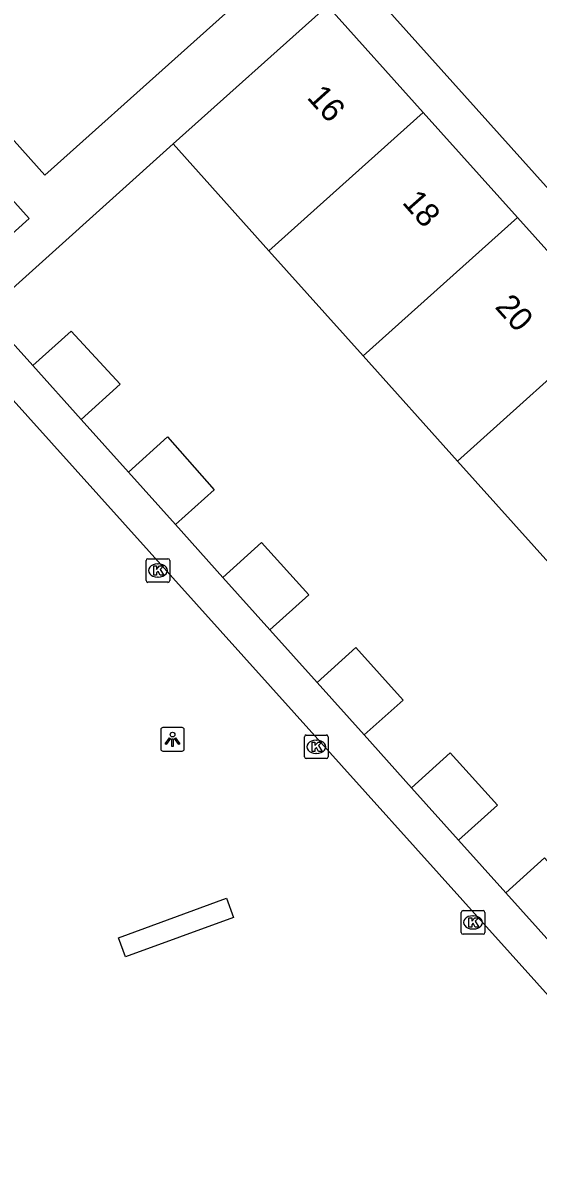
# Model space of a CAD drawing. Extents: x 162172 to 163187, y 382874 to 383684.
# Drawn here: x 162860.08 to 162881.92, y 383327.79 to 383376.39 of the extents above; entities that cross this region are included whole.
import ezdxf

# ---------------------------------------------------------------- set-up
doc = ezdxf.new("R2010")
doc.units = 0
for name, color, linetype in [('IMGEO_Kolk', 7, 'Continuous'), ('IMGEO_Lichtpunt', 7, 'Continuous'), ('IMGEO_Pand', 7, 'Continuous'), ('IMGEO_Pand_nummerreeks', 7, 'Continuous'), ('IMGEO_Parkeervlak_open', 7, 'Continuous'), ('IMGEO_Voetpad_open', 7, 'Continuous')]:
    doc.layers.add(name, color=color, linetype=linetype)

msp = doc.modelspace()

# ---------------------------------------------------------------- linework, layer by layer
at = {"layer": 'IMGEO_Kolk'}
for p, q in [((162865.304, 383352.767), (162865.304, 383353.619)), ((162865.379, 383353.693), (162866.231, 383353.693)), ((162865.792, 383353.473), (162865.817, 383353.473)), ((162866.305, 383353.619), (162866.305, 383352.767)), ((162865.815, 383352.913), (162865.79, 383352.913)), ((162866.231, 383352.693), (162865.379, 383352.693)), ((162872.018, 383345.298), (162872.018, 383346.15)), ((162872.093, 383346.224), (162872.945, 383346.224)), ((162872.506, 383346.004), (162872.531, 383346.004)), ((162873.019, 383346.15), (162873.019, 383345.298)), ((162872.945, 383345.224), (162872.093, 383345.224)), ((162872.529, 383345.444), (162872.504, 383345.444)), ((162878.662, 383337.858), (162878.662, 383338.71)), ((162878.737, 383338.784), (162879.589, 383338.784)), ((162879.663, 383338.71), (162879.663, 383337.858)), ((162879.15, 383338.564), (162879.175, 383338.564)), ((162879.589, 383337.784), (162878.737, 383337.784)), ((162879.173, 383338.004), (162879.148, 383338.004))]:
    msp.add_line(p, q, dxfattribs=at)
for points in [[(162865.304, 383352.767), (162865.304, 383353.619)], [(162865.379, 383353.693), (162866.231, 383353.693)], [(162865.625, 383353.393), (162865.748, 383353.393), (162865.748, 383353.242), (162865.878, 383353.393), (162866.042, 383353.393), (162865.896, 383353.242), (162866.049, 383352.993), (162865.897, 383352.993), (162865.812, 383353.157), (162865.748, 383353.09), (162865.748, 383352.993), (162865.625, 383352.993), (162865.625, 383353.393)], [(162866.305, 383353.619), (162866.305, 383352.767)], [(162866.231, 383352.693), (162865.379, 383352.693)], [(162872.018, 383345.298), (162872.018, 383346.15)], [(162872.093, 383346.224), (162872.945, 383346.224)], [(162873.019, 383346.15), (162873.019, 383345.298)], [(162872.339, 383345.924), (162872.462, 383345.924), (162872.462, 383345.773), (162872.592, 383345.924), (162872.756, 383345.924), (162872.61, 383345.773), (162872.763, 383345.524), (162872.611, 383345.524), (162872.526, 383345.688), (162872.462, 383345.621), (162872.462, 383345.524), (162872.339, 383345.524), (162872.339, 383345.924)], [(162872.945, 383345.224), (162872.093, 383345.224)], [(162878.662, 383337.858), (162878.662, 383338.71)], [(162878.737, 383338.784), (162879.589, 383338.784)], [(162879.663, 383338.71), (162879.663, 383337.858)], [(162878.983, 383338.484), (162879.106, 383338.484), (162879.106, 383338.333), (162879.236, 383338.484), (162879.4, 383338.484), (162879.254, 383338.333), (162879.407, 383338.084), (162879.255, 383338.084), (162879.17, 383338.248), (162879.106, 383338.181), (162879.106, 383338.084), (162878.983, 383338.084), (162878.983, 383338.484)], [(162879.589, 383337.784), (162878.737, 383337.784)]]:
    msp.add_lwpolyline(points, dxfattribs=at)
for centre, start, end in [((162865.381, 383353.617), 91.552, 178.448), ((162865.381, 383353.617), 91.552, 178.448), ((162866.229, 383353.617), 1.552, 88.448), ((162866.229, 383353.617), 1.552, 88.448), ((162865.381, 383352.769), 181.552, 268.448), ((162865.381, 383352.769), 181.552, 268.448), ((162866.229, 383352.769), 271.552, 358.448), ((162866.229, 383352.769), 271.552, 358.448), ((162872.095, 383346.148), 91.552, 178.448), ((162872.095, 383346.148), 91.552, 178.448), ((162872.943, 383346.148), 1.552, 88.448), ((162872.943, 383346.148), 1.552, 88.448), ((162872.095, 383345.3), 181.552, 268.448), ((162872.095, 383345.3), 181.552, 268.448), ((162872.943, 383345.3), 271.552, 358.448), ((162872.943, 383345.3), 271.552, 358.448), ((162878.739, 383338.708), 91.552, 178.448), ((162878.739, 383338.708), 91.552, 178.448), ((162879.587, 383338.708), 1.552, 88.448), ((162879.587, 383338.708), 1.552, 88.448), ((162878.739, 383337.86), 181.552, 268.448), ((162878.739, 383337.86), 181.552, 268.448), ((162879.587, 383337.86), 271.552, 358.448), ((162879.587, 383337.86), 271.552, 358.448)]:
    msp.add_arc(centre, 0.0765, start, end, dxfattribs=at)
for centre, major_axis, ratio, start_param, end_param in [((162865.791, 383353.193), (-0.387, 0.002), 0.722429, 4.712389, 7.853982), ((162865.816, 383353.193), (-0.39, 0.002), 0.717154, 1.570796, 4.712389), ((162872.505, 383345.724), (-0.387, 0.002), 0.722429, 4.712389, 7.853982), ((162872.53, 383345.724), (-0.39, 0.002), 0.717154, 1.570796, 4.712389), ((162879.149, 383338.284), (-0.387, 0.002), 0.722429, 4.712389, 7.853982), ((162879.174, 383338.284), (-0.39, 0.002), 0.717154, 1.570796, 4.712389)]:
    msp.add_ellipse(centre, major_axis=major_axis, ratio=ratio, start_param=start_param, end_param=end_param, dxfattribs=at)
at = {"layer": 'IMGEO_Lichtpunt'}
for p, q in [((162866.827, 383346.539), (162866.019, 383346.539)), ((162866.827, 383346.539), (162866.019, 383346.539)), ((162865.925, 383346.444), (162865.925, 383345.637)), ((162865.925, 383346.444), (162865.925, 383345.637)), ((162866.921, 383345.637), (162866.921, 383346.444)), ((162866.921, 383345.637), (162866.921, 383346.444)), ((162866.019, 383345.543), (162866.827, 383345.543)), ((162866.019, 383345.543), (162866.827, 383345.543))]:
    msp.add_line(p, q, dxfattribs=at)
for points in [[(162866.299, 383346.108), (162866.338, 383346.08), (162866.15, 383345.818), (162866.112, 383345.845), (162866.299, 383346.108)], [(162866.401, 383346.06), (162866.448, 383346.06), (162866.448, 383345.738), (162866.401, 383345.738), (162866.401, 383346.06)], [(162866.511, 383346.08), (162866.549, 383346.107), (162866.736, 383345.845), (162866.697, 383345.817), (162866.511, 383346.08)]]:
    msp.add_lwpolyline(points, dxfattribs=at)
msp.add_circle((162866.424, 383346.242), 0.0994, dxfattribs=at)
for centre, start, end in [((162866.019, 383346.444), 90, 180), ((162866.019, 383346.444), 90, 180), ((162866.827, 383346.444), 0, 90), ((162866.827, 383346.444), 0, 90), ((162866.019, 383345.637), 180, 270), ((162866.019, 383345.637), 180, 270), ((162866.827, 383345.637), 270, 0), ((162866.827, 383345.637), 270, 360)]:
    msp.add_arc(centre, 0.0946, start, end, dxfattribs=at)
at = {"layer": 'IMGEO_Pand'}
for points in [[(162872.564, 383380.298), (162861.018, 383369.943), (162858.396, 383372.86), (162857.75, 383373.579)], [(162866.445, 383371.271), (162872.99, 383377.12), (162877.044, 383372.605)], [(162870.511, 383366.739), (162877.044, 383372.605)], [(162877.044, 383372.605), (162881.044, 383368.151)], [(162870.511, 383366.739), (162866.445, 383371.271)], [(162881.044, 383368.151), (162874.51, 383362.283)], [(162881.044, 383368.151), (162885.044, 383363.696)], [(162874.51, 383362.283), (162870.511, 383366.739)], [(162878.508, 383357.827), (162885.044, 383363.696)], [(162860.497, 383361.879), (162862.13, 383363.342), (162864.208, 383361.086), (162862.549, 383359.592)], [(162878.508, 383357.827), (162874.51, 383362.283)], [(162862.549, 383359.592), (162860.497, 383361.879)], [(162864.551, 383357.358), (162866.21, 383358.852), (162868.196, 383356.616), (162866.548, 383355.137)], [(162882.506, 383353.371), (162878.508, 383357.827)], [(162866.548, 383355.137), (162864.551, 383357.358)], [(162868.55, 383352.903), (162870.198, 383354.382), (162872.195, 383352.16), (162870.547, 383350.681)], [(162870.547, 383350.681), (162868.55, 383352.903)], [(162872.549, 383348.447), (162874.197, 383349.926), (162876.194, 383347.705), (162874.546, 383346.226)], [(162874.546, 383346.226), (162872.549, 383348.447)], [(162876.548, 383343.992), (162878.196, 383345.47), (162880.192, 383343.249), (162878.545, 383341.771)], [(162878.545, 383341.771), (162876.548, 383343.992)], [(162880.547, 383339.536), (162882.194, 383341.015), (162884.191, 383338.793), (162882.544, 383337.315)], [(162882.544, 383337.315), (162880.547, 383339.536)]]:
    msp.add_lwpolyline(points, dxfattribs=at)
at = {"layer": 'IMGEO_Parkeervlak_open'}
msp.add_lwpolyline([(162864.427, 383336.828), (162864.132, 383337.637), (162868.707, 383339.305), (162869.003, 383338.495), (162864.427, 383336.828)], dxfattribs=at)
at = {"layer": 'IMGEO_Voetpad_open'}
for points in [[(162906.371, 383342.613), (162874.342, 383378.286), (162872.564, 383380.298)], [(162866.445, 383371.271), (162858.488, 383364.113), (162860.497, 383361.879)], [(162857.334, 383309.83), (162865.781, 383310.872), (162866.43, 383305.611), (162891.656, 383308.468), (162894.87, 383308.939), (162900.797, 383313.985), (162901.094, 383314.238), (162895.162, 383320.942), (162856.135, 383364.326), (162860.348, 383368.115), (162857.54, 383371.237), (162798.204, 383318.046), (162815.123, 383299.172), (162815.965, 383299.314), (162828.499, 383300.83), (162843.549, 383302.649), (162843.706, 383302.686), (162843.036, 383308.139), (162851.601, 383309.192)], [(162862.549, 383359.592), (162864.551, 383357.358)], [(162866.548, 383355.137), (162868.55, 383352.903)], [(162870.547, 383350.681), (162872.549, 383348.447)], [(162874.546, 383346.226), (162876.548, 383343.992)], [(162878.545, 383341.771), (162880.547, 383339.536)]]:
    msp.add_lwpolyline(points, dxfattribs=at)

# ---------------------------------------------------------------- texts
at = {"layer": 'IMGEO_Pand_nummerreeks'}
for s, rotation, p in [('16', 311.9224, (162872.087, 383373.216)), ('18', 311.3979, (162876.124, 383368.772)), ('20', 311.9224, (162880.056, 383364.342))]:
    msp.add_text(s, height=1, rotation=rotation, dxfattribs=at).set_placement(p)

doc.saveas('drawing.dxf')
